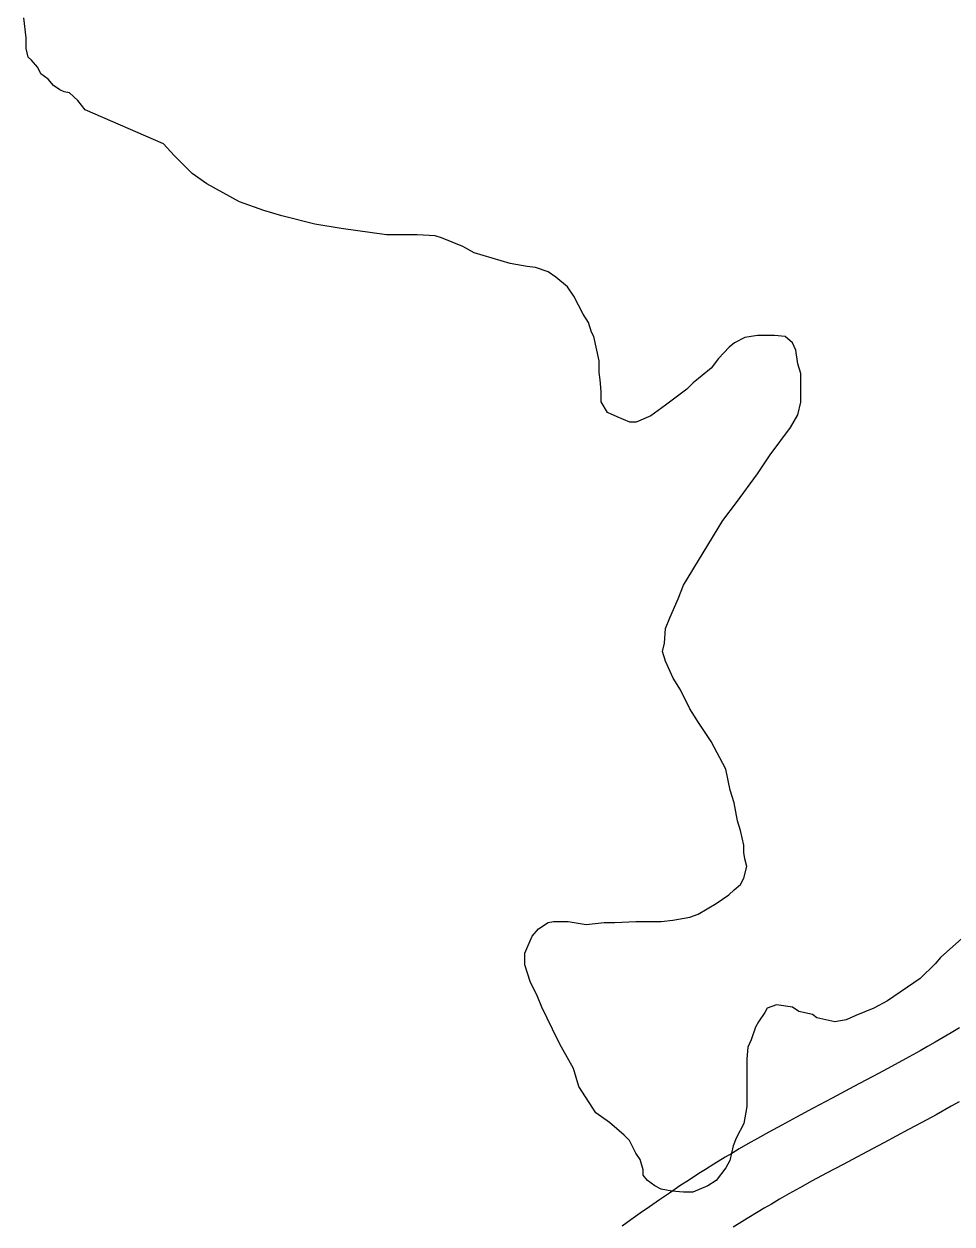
# Model space of a CAD drawing. Extents: x 3263578 to 3301413, y 764927 to 798602.
# Drawn here: x 3294871 to 3295308, y 788549 to 789114 of the extents above; entities that cross this region are included whole.
import ezdxf

# ---------------------------------------------------------------- set-up
doc = ezdxf.new("R2010")
doc.units = 0
doc.layers.add('V-ROAD-CNTR', color=7, linetype='Continuous')
doc.layers.add('V-SITE-VEGE', color=7, linetype='Continuous')

msp = doc.modelspace()

# ---------------------------------------------------------------- linework, layer by layer
at = {"layer": 'V-ROAD-CNTR'}
for points in [[(3295311.2, 788641.21), (3295307.28, 788638.86), (3295303.45, 788636.61), (3295299.73, 788634.44), (3295296.09, 788632.37), (3295292.57, 788630.38), (3295285.66, 788626.54), (3295279.15, 788622.99), (3295273.01, 788619.69), (3295261.39, 788613.52), (3295251.17, 788608.11), (3295242.18, 788603.35), (3295234.3, 788599.13), (3295227.4, 788595.38), (3295221.36, 788592.05), (3295216.08, 788589.1), (3295211.47, 788586.47), (3295207.44, 788584.13), (3295203.91, 788582.06), (3295200.82, 788580.22), (3295195.47, 788576.97), (3295191.45, 788574.47), (3295188.43, 788572.56), (3295183.95, 788569.66), (3295179.5, 788566.72), (3295174.54, 788563.37), (3295169.78, 788560.12), (3295165.16, 788556.94), (3295160.71, 788553.83), (3295156.4, 788550.8), (3295152.24, 788547.82)], [(3295310.91, 788606.28), (3295307.23, 788604.2), (3295300.12, 788600.26), (3295293.43, 788596.61), (3295287.16, 788593.24), (3295275.44, 788587.01), (3295265.2, 788581.6), (3295256.29, 788576.87), (3295248.54, 788572.72), (3295241.8, 788569.07), (3295235.94, 788565.83), (3295230.84, 788562.98), (3295226.41, 788560.45), (3295222.55, 788558.22), (3295219.19, 788556.24), (3295216.29, 788554.51), (3295211.18, 788551.41), (3295207.39, 788549.06), (3295204.59, 788547.28)]]:
    msp.add_lwpolyline(points, dxfattribs=at)
at = {"layer": 'V-SITE-VEGE'}
for p, q in [((3294871.54, 789107.09), (3294870.54, 789116.55)), ((3294871.54, 789102.11), (3294871.54, 789107.09)), ((3294872.53, 789098.13), (3294871.54, 789102.11)), ((3294874.02, 789096.63), (3294872.53, 789098.13)), ((3294877.01, 789093.15), (3294874.02, 789096.63)), ((3294878.51, 789090.16), (3294877.01, 789093.15)), ((3294881.99, 789087.67), (3294878.51, 789090.16)), ((3294884.48, 789084.68), (3294881.99, 789087.67)), ((3294887.47, 789082.69), (3294884.48, 789084.68)), ((3294889.46, 789081.69), (3294887.47, 789082.69)), ((3294891.95, 789081.19), (3294889.46, 789081.69)), ((3294895.93, 789077.71), (3294891.95, 789081.19)), ((3294899.41, 789073.22), (3294895.93, 789077.71)), ((3294936.26, 789057.28), (3294899.41, 789073.22)), ((3294941.24, 789051.81), (3294936.26, 789057.28)), ((3294949.7, 789043.34), (3294941.24, 789051.81)), ((3294956.67, 789038.36), (3294949.7, 789043.34)), ((3294972.1, 789029.89), (3294956.67, 789038.36)), ((3294983.55, 789025.9), (3294972.1, 789029.89)), ((3294992.02, 789023.41), (3294983.55, 789025.9)), ((3295007.45, 789019.42), (3294992.02, 789023.41)), ((3295019.9, 789017.43), (3295007.45, 789019.42)), ((3295041.31, 789014.44), (3295019.9, 789017.43)), ((3295055.75, 789014.43), (3295041.31, 789014.44)), ((3295064.22, 789013.93), (3295055.75, 789014.43)), ((3295067.21, 789012.94), (3295064.22, 789013.93)), ((3295077.16, 789008.95), (3295067.21, 789012.94)), ((3295082.64, 789005.96), (3295077.16, 789008.95)), ((3295099.57, 789000.98), (3295082.64, 789005.96)), ((3295107.54, 788999.48), (3295099.57, 789000.98)), ((3295111.52, 788998.98), (3295107.54, 788999.48)), ((3295117.49, 788996.99), (3295111.52, 788998.98)), ((3295120.98, 788994.5), (3295117.49, 788996.99)), ((3295126.46, 788990.02), (3295120.98, 788994.5)), ((3295129.44, 788985.54), (3295126.46, 788990.02)), ((3295133.92, 788977.07), (3295129.44, 788985.54)), ((3295136.41, 788973.09), (3295133.92, 788977.07)), ((3295137.9, 788968.6), (3295136.41, 788973.09)), ((3295138.9, 788966.61), (3295137.9, 788968.6)), ((3295141.38, 788955.16), (3295138.9, 788966.61)), ((3295205.12, 788963.61), (3295202.63, 788961.62)), ((3295210.1, 788966.1), (3295205.12, 788963.61)), ((3295216.08, 788967.09), (3295210.1, 788966.1)), ((3295224.04, 788967.09), (3295216.08, 788967.09)), ((3295229.02, 788966.59), (3295224.04, 788967.09)), ((3295232.51, 788963.6), (3295229.02, 788966.59)), ((3295234, 788960.12), (3295232.51, 788963.6)), ((3295202.63, 788961.62), (3295197.65, 788956.14)), ((3295235, 788953.64), (3295234, 788960.12)), ((3295141.38, 788949.68), (3295141.38, 788955.16)), ((3295194.16, 788951.66), (3295185.7, 788944.69)), ((3295197.65, 788956.14), (3295194.16, 788951.66)), ((3295236.49, 788949.16), (3295235, 788953.64)), ((3295141.88, 788946.2), (3295141.38, 788949.68)), ((3295142.38, 788940.72), (3295141.88, 788946.2)), ((3295236.48, 788935.72), (3295236.49, 788949.16)), ((3295142.38, 788935.74), (3295142.38, 788940.72)), ((3295182.71, 788941.71), (3295172.75, 788934.24)), ((3295185.7, 788944.69), (3295182.71, 788941.71)), ((3295145.36, 788930.76), (3295142.38, 788935.74)), ((3295234.99, 788929.74), (3295236.48, 788935.72)), ((3295149.84, 788928.77), (3295145.36, 788930.76)), ((3295155.82, 788926.28), (3295149.84, 788928.77)), ((3295165.78, 788929.26), (3295158.81, 788926.28)), ((3295172.75, 788934.24), (3295165.78, 788929.26)), ((3295231.5, 788923.77), (3295234.99, 788929.74)), ((3295158.81, 788926.28), (3295155.82, 788926.28)), ((3295222.04, 788910.83), (3295231.5, 788923.77)), ((3295216.06, 788901.86), (3295222.04, 788910.83)), ((3295206.1, 788888.42), (3295216.06, 788901.86)), ((3295199.62, 788879.96), (3295206.1, 788888.42)), ((3295181.19, 788849.59), (3295199.62, 788879.96)), ((3295178.7, 788843.12), (3295181.19, 788849.59)), ((3295174.72, 788834.16), (3295178.7, 788843.12)), ((3295172.73, 788829.18), (3295174.72, 788834.16)), ((3295172.23, 788822.21), (3295172.73, 788829.18)), ((3295171.23, 788818.22), (3295172.23, 788822.21)), ((3295172.72, 788813.74), (3295171.23, 788818.22)), ((3295176.21, 788805.77), (3295172.72, 788813.74)), ((3295179.69, 788800.29), (3295176.21, 788805.77)), ((3295184.17, 788791.33), (3295179.69, 788800.29)), ((3295188.15, 788784.86), (3295184.17, 788791.33)), ((3295194.12, 788775.89), (3295188.15, 788784.86)), ((3295201.09, 788762.95), (3295194.12, 788775.89)), ((3295203.08, 788752.98), (3295201.09, 788762.95)), ((3295205.07, 788747.01), (3295203.08, 788752.98)), ((3295206.56, 788738.54), (3295205.07, 788747.01)), ((3295208.06, 788734.06), (3295206.56, 788738.54)), ((3295209.55, 788727.09), (3295208.06, 788734.06)), ((3295209.55, 788723.61), (3295209.55, 788727.09)), ((3295210.05, 788720.62), (3295209.55, 788723.61)), ((3295211.04, 788717.13), (3295210.05, 788720.62)), ((3295209.55, 788711.66), (3295211.04, 788717.13)), ((3295205.06, 788706.18), (3295208.05, 788708.67)), ((3295208.05, 788708.67), (3295209.55, 788711.66)), ((3295196.6, 788699.71), (3295202.57, 788703.69)), ((3295202.57, 788703.69), (3295205.06, 788706.18)), ((3295188.13, 788694.73), (3295196.6, 788699.71)), ((3295170.7, 788691.25), (3295176.18, 788691.75)), ((3295176.18, 788691.75), (3295184.15, 788693.24)), ((3295184.15, 788693.24), (3295188.13, 788694.73)), ((3295109.95, 788684.29), (3295112.94, 788687.78)), ((3295112.94, 788687.78), (3295117.42, 788690.76)), ((3295117.42, 788690.76), (3295119.91, 788691.26)), ((3295119.91, 788691.26), (3295126.88, 788691.26)), ((3295126.88, 788691.26), (3295135.35, 788689.76)), ((3295135.35, 788689.76), (3295143.81, 788690.76)), ((3295143.81, 788690.76), (3295148.79, 788690.76)), ((3295148.79, 788690.76), (3295158.75, 788691.25)), ((3295158.75, 788691.25), (3295170.7, 788691.25)), ((3295106.47, 788676.32), (3295109.95, 788684.29)), ((3295315.1, 788685.74), (3295302.15, 788674.29)), ((3295106.46, 788670.85), (3295106.47, 788676.32)), ((3295108.95, 788662.88), (3295106.46, 788670.85)), ((3295299.66, 788671.3), (3295292.69, 788664.33)), ((3295302.15, 788674.29), (3295299.66, 788671.3)), ((3295292.69, 788664.33), (3295277.25, 788653.88)), ((3295112.44, 788655.91), (3295108.95, 788662.88)), ((3295114.43, 788650.93), (3295112.44, 788655.91)), ((3295224.97, 788651.9), (3295220.49, 788650.41)), ((3295232.44, 788650.9), (3295224.97, 788651.9)), ((3295277.25, 788653.88), (3295270.78, 788650.4)), ((3295119.4, 788640.47), (3295114.43, 788650.93)), ((3295219.49, 788648.42), (3295216.5, 788643.94)), ((3295220.49, 788650.41), (3295219.49, 788648.42)), ((3295235.42, 788648.91), (3295232.44, 788650.9)), ((3295241.9, 788647.41), (3295235.42, 788648.91)), ((3295243.89, 788645.92), (3295241.9, 788647.41)), ((3295262.31, 788646.91), (3295257.83, 788644.92)), ((3295270.78, 788650.4), (3295262.31, 788646.91)), ((3295215.01, 788641.45), (3295213.01, 788635.47)), ((3295216.5, 788643.94), (3295215.01, 788641.45)), ((3295252.35, 788643.93), (3295243.89, 788645.92)), ((3295257.83, 788644.92), (3295252.35, 788643.93)), ((3295122.89, 788633.5), (3295119.4, 788640.47)), ((3295213.01, 788635.47), (3295211.52, 788631.98)), ((3295129.36, 788622.04), (3295122.89, 788633.5)), ((3295211.52, 788631.98), (3295211.02, 788626.51)), ((3295211.02, 788626.51), (3295211.02, 788604.1)), ((3295131.85, 788613.58), (3295129.36, 788622.04)), ((3295139.81, 788601.13), (3295131.85, 788613.58)), ((3295146.28, 788596.65), (3295139.81, 788601.13)), ((3295211.02, 788604.1), (3295209.52, 788596.14)), ((3295153.25, 788590.67), (3295146.28, 788596.65)), ((3295209.52, 788596.14), (3295206.03, 788589.17)), ((3295155.74, 788588.18), (3295153.25, 788590.67)), ((3295158.73, 788582.2), (3295155.74, 788588.18)), ((3295204.54, 788585.68), (3295203.04, 788578.71)), ((3295206.03, 788589.17), (3295204.54, 788585.68)), ((3295160.72, 788579.22), (3295158.73, 788582.2)), ((3295162.21, 788574.24), (3295160.72, 788579.22)), ((3295203.04, 788578.71), (3295201.05, 788575.22)), ((3295162.21, 788571.75), (3295162.21, 788574.24)), ((3295201.05, 788575.22), (3295196.57, 788569.25)), ((3295164.2, 788569.26), (3295162.21, 788571.75)), ((3295167.69, 788566.77), (3295164.2, 788569.26)), ((3295196.57, 788569.25), (3295192.58, 788566.76)), ((3295170.67, 788565.27), (3295167.69, 788566.77)), ((3295175.65, 788564.27), (3295170.67, 788565.27)), ((3295181.13, 788563.78), (3295175.65, 788564.27)), ((3295185.61, 788563.78), (3295181.13, 788563.78)), ((3295192.58, 788566.76), (3295185.61, 788563.78))]:
    msp.add_line(p, q, dxfattribs=at)

doc.saveas('drawing.dxf')
